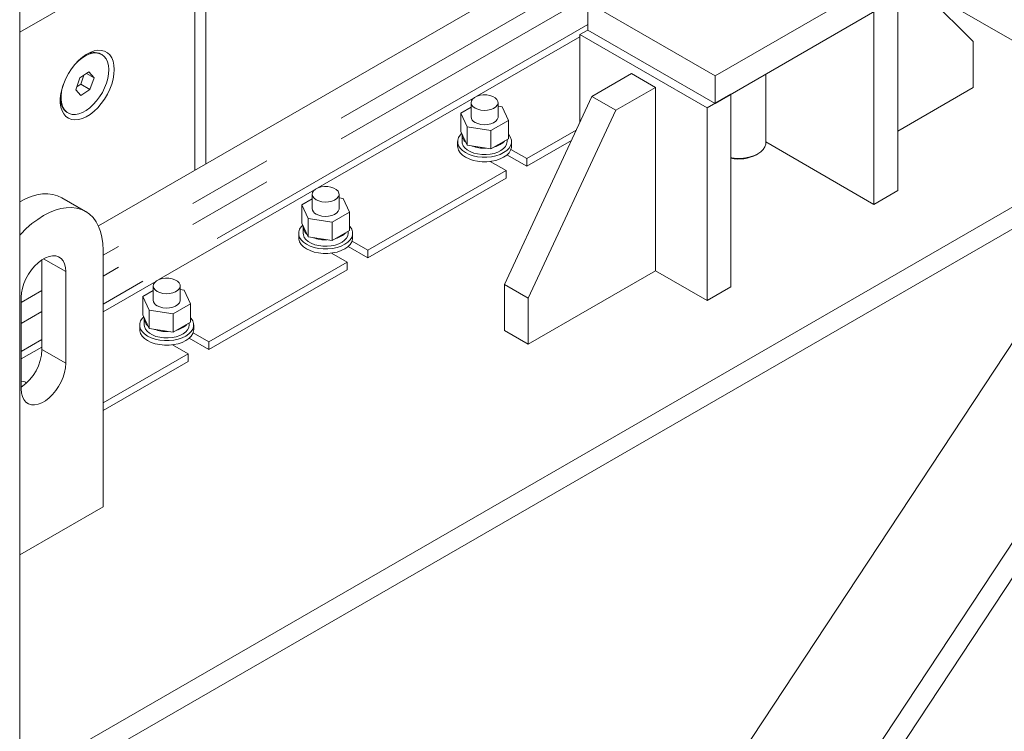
# Model space of a CAD drawing. Header units: millimetres. Extents: x 450 to 25135, y 150 to 17673.
# Tile 380 of 463: x 21978 to 22416, y 10249 to 10566. Entities that reach past the tile are written whole.
import ezdxf

# ---------------------------------------------------------------- set-up
doc = ezdxf.new("R2010")
doc.units = ezdxf.units.MM
doc.linetypes.add('SLD-Centrada-doble', pattern=[12.7, 6.35, -1.27, 1.27, -1.27, 1.27, -1.27])
doc.linetypes.add('SLD-Continua', pattern=[0])
doc.layers.add('COTAS', color=1, linetype='SLD-Continua')
doc.layers.add('OCULTA', color=8, linetype='SLD-Continua')
doc.styles.get("Standard").update_dxf_attribs({"font": 'ARIALN.TTF'})
doc.dimstyles.new('SLDDIMSTYLE0', dxfattribs={"dimtxt": 0.18, "dimasz": 105, "dimexe": 0, "dimexo": 0.0625, "dimgap": 0, "dimtad": 0, "dimtih": 1, "dimtoh": 1, "dimdec": 0, "dimrnd": 1e-09, "dimzin": 0, "dimdsep": 46, "dimtxsty": 'Standard', "dimsah": 1, "dimcen": 0.09, "dimadec": 0, "dimazin": 0, "dimtfac": 105, "dimtdec": 0, "dimtofl": 0, "dimtmove": 0, "dimatfit": 3, "dimfxl": 1, "dimfrac": 2, "dimtolj": 1, "dimtzin": 0, "dimarcsym": 0})

msp = doc.modelspace()

# ---------------------------------------------------------------- linework, layer by layer
at = {"layer": 'OCULTA', "linetype": 'SLD-Continua', "lineweight": 18, "ltscale": 30}
for p, q in [((21978.17, 9835.57), (21978.17, 10733.87)), ((22283.92, 10630.21), (22013.19, 10473.96)), ((22061.02, 10607.98), (22061.02, 10501.56)), ((22056.07, 10605.12), (21978.17, 10560.16)), ((22056.07, 10498.71), (22056.07, 10605.12)), ((22363.54, 10594.83), (22402.43, 10556.03)), ((22287.53, 10540.77), (22365.31, 10585.66)), ((22484.11, 10519.49), (22377.23, 10581.17)), ((22377.23, 10581.17), (22484.11, 10519.49)), ((22368.85, 10575.45), (22368.85, 10489.7)), ((22230.96, 10573.41), (22287.53, 10540.77)), ((22230.96, 10561.16), (22230.96, 10573.41)), ((22287.53, 10528.52), (22365.31, 10573.41)), ((22358.24, 10569.33), (22358.24, 10483.58)), ((22230.96, 10561.16), (22227.43, 10559.12)), ((22227.43, 10520.16), (22227.43, 10559.12)), ((22227.43, 10559.12), (22283.99, 10526.48)), ((22230.96, 10561.16), (22287.53, 10528.52)), ((22402.43, 10556.03), (22402.43, 10535.61)), ((22014.66, 10550.28), (22014.31, 10550.48)), ((22004.89, 10539.88), (22003.09, 10534.61)), ((22008.96, 10542.56), (22004.89, 10539.88)), ((22005.34, 10537.06), (22006.71, 10541.08)), ((22007.92, 10541.87), (22011.24, 10539.96)), ((22011.24, 10539.96), (22008.96, 10542.56)), ((22009.45, 10534.69), (22011.24, 10539.96)), ((22250.41, 10541.77), (22232.73, 10531.57)), ((22261.01, 10535.65), (22250.41, 10541.77)), ((22287.53, 10528.52), (22287.53, 10540.77)), ((22310.14, 10510.94), (22310.14, 10541.56)), ((22003.52, 10535.86), (22005.34, 10537.06)), ((22005.34, 10537.06), (22009.45, 10534.69)), ((22261.01, 10535.65), (22243.34, 10525.45)), ((22261.01, 10453.99), (22261.01, 10535.65)), ((22402.43, 10535.61), (22368.85, 10516.22)), ((22003.09, 10534.61), (22005.37, 10532.01)), ((22005.37, 10532.01), (22009.45, 10534.69)), ((22232.73, 10531.57), (22193.84, 10447.88)), ((22243.34, 10525.45), (22232.73, 10531.57)), ((22294.6, 10532.6), (22283.99, 10526.48)), ((22294.6, 10532.6), (22294.6, 10446.85)), ((22075.4, 9899.51), (22489.24, 10527.21)), ((22179, 10526.8), (22174.4, 10524.15)), ((22179, 10528.89), (22179, 10522.51)), ((22191, 10522.51), (22191, 10528.89)), ((22192.76, 10526.99), (22191, 10527.26)), ((22195.6, 10520.87), (22192.76, 10526.99)), ((22283.99, 10526.48), (22283.99, 10440.73)), ((21999.31, 10524.5), (21999.67, 10524.29)), ((22174.4, 10524.15), (22177.24, 10518.03)), ((22174.4, 10524.15), (22174.4, 10515.98)), ((22243.34, 10525.45), (22204.44, 10441.76)), ((21978.17, 10227.49), (22484.11, 10519.49)), ((22177.24, 10518.03), (22187.84, 10516.4)), ((22177.24, 10518.03), (22177.24, 10509.87)), ((22187.84, 10516.4), (22195.6, 10520.87)), ((22195.6, 10520.87), (22195.6, 10512.71)), ((22174.4, 10515.98), (22177.24, 10509.87)), ((22175, 10514.34), (22175, 10511.49)), ((22187.84, 10516.4), (22187.84, 10508.23)), ((22225.81, 10516.67), (22203.74, 10503.94)), ((22173, 10511.49), (22173, 10509.44)), ((22177.24, 10509.87), (22187.84, 10508.23)), ((22187.84, 10508.23), (22195.6, 10512.71)), ((22195, 10511.49), (22195, 10512.36)), ((22197, 10509.44), (22197, 10511.49)), ((22223.63, 10511.99), (22203.74, 10500.51)), ((22358.24, 10483.58), (22310.14, 10511.34)), ((22194.96, 10505.58), (22203.74, 10500.51)), ((22196.73, 10507.98), (22203.74, 10503.94)), ((22305.92, 10505.63), (22306.63, 10506.04)), ((21978.17, 10217.69), (22473.76, 10503.72)), ((21978.17, 10217.69), (22473.76, 10503.72)), ((22194.55, 10498.63), (22187.54, 10502.68)), ((22187.67, 10502.6), (22188.28, 10502.78)), ((22203.74, 10503.94), (22203.74, 10500.51)), ((22194.55, 10498.63), (22133.03, 10463.13)), ((22194.55, 10498.63), (22194.55, 10495.21)), ((22194.55, 10495.21), (22133.03, 10459.7)), ((22108.29, 10488.08), (22108.29, 10481.7)), ((22120.29, 10481.7), (22120.29, 10488.08)), ((22358.24, 10483.58), (22368.85, 10489.7)), ((22007.52, 10480.41), (21996.92, 10486.53)), ((22108.29, 10485.99), (22103.69, 10483.34)), ((22103.69, 10483.34), (22106.53, 10477.22)), ((22103.69, 10483.34), (22103.69, 10475.17)), ((22122.05, 10486.18), (22120.29, 10486.45)), ((22124.88, 10480.06), (22122.05, 10486.18)), ((22117.13, 10475.59), (22124.88, 10480.06)), ((22117.82, 9875.03), (22517.96, 10481.92)), ((22124.88, 10480.06), (22124.88, 10471.9)), ((22103.69, 10475.17), (22106.53, 10469.06)), ((22106.53, 10477.22), (22117.13, 10475.59)), ((22106.53, 10477.22), (22106.53, 10469.06)), ((22117.13, 10475.59), (22117.13, 10467.42)), ((22126.23, 9871.98), (22524.65, 10476.28)), ((22102.29, 10470.68), (22102.29, 10468.63)), ((22104.29, 10473.53), (22104.29, 10470.68)), ((22117.13, 10467.42), (22124.88, 10471.9)), ((22124.29, 10470.68), (22124.29, 10471.55)), ((22126.29, 10468.63), (22126.29, 10470.68)), ((22106.53, 10469.06), (22117.13, 10467.42)), ((22126.02, 10467.17), (22133.03, 10463.13)), ((22015.29, 10348.9), (22015.29, 10463.23)), ((22123.83, 10457.82), (22116.83, 10461.87)), ((22116.95, 10461.79), (22117.56, 10461.97)), ((22124.25, 10464.77), (22133.03, 10459.7)), ((22133.03, 10463.13), (22133.03, 10459.7)), ((21988.07, 10418.93), (21988.07, 10458.92)), ((22123.83, 10457.82), (22062.32, 10422.31)), ((22123.83, 10457.82), (22123.83, 10454.4)), ((21998.68, 10412.81), (21998.68, 10453.64)), ((22123.83, 10454.4), (22062.32, 10418.89)), ((22204.44, 10421.34), (22261.01, 10453.99)), ((22283.99, 10440.73), (22261.01, 10453.99)), ((22204.44, 10441.76), (22193.84, 10447.88)), ((22193.84, 10447.88), (22193.84, 10427.46)), ((22037.58, 10445.18), (22032.98, 10442.53)), ((22037.58, 10447.27), (22037.58, 10440.89)), ((22049.58, 10440.89), (22049.58, 10447.27)), ((22051.33, 10445.37), (22049.58, 10445.64)), ((22054.17, 10439.25), (22051.33, 10445.37)), ((22294.6, 10446.85), (22283.99, 10440.73)), ((21978.88, 10442.21), (21978.88, 10401.38)), ((22032.98, 10442.53), (22035.82, 10436.41)), ((22032.98, 10442.53), (22032.98, 10434.36)), ((22046.42, 10434.78), (22054.17, 10439.25)), ((22054.17, 10439.25), (22054.17, 10431.09)), ((22204.44, 10441.76), (22204.44, 10421.34)), ((22035.82, 10436.41), (22046.42, 10434.78)), ((22035.82, 10436.41), (22035.82, 10428.25)), ((22046.42, 10434.78), (22046.42, 10426.61)), ((22032.98, 10434.36), (22035.82, 10428.25)), ((22033.58, 10432.72), (22033.58, 10429.87)), ((22046.42, 10426.61), (22054.17, 10431.09)), ((22053.58, 10429.87), (22053.58, 10430.74)), ((22031.58, 10429.87), (22031.58, 10427.82)), ((22035.82, 10428.25), (22046.42, 10426.61)), ((22055.31, 10426.36), (22062.32, 10422.31)), ((22055.58, 10427.82), (22055.58, 10429.87)), ((22204.44, 10421.34), (22193.84, 10427.46)), ((22053.54, 10423.96), (22062.32, 10418.89)), ((22062.32, 10422.31), (22062.32, 10418.89)), ((22053.12, 10417.01), (22015.29, 10395.18)), ((22053.12, 10417.01), (22046.11, 10421.05)), ((22046.24, 10420.98), (22046.85, 10421.16)), ((22053.12, 10417.01), (22053.12, 10413.59)), ((22053.12, 10413.59), (22015.29, 10391.75)), ((21980.62, 10404.56), (21978.88, 10404.83)), ((21980.95, 10403.85), (21980.62, 10404.56)), ((21978.17, 10327.48), (22015.29, 10348.9))]:
    msp.add_line(p, q, dxfattribs=at)
at = {"layer": 'OCULTA', "linetype": 'SLD-Centrada-doble', "lineweight": 18, "ltscale": 30}
for p, q in [((22286.14, 10617.21), (22015.29, 10460.89)), ((22286.14, 10607.91), (22015.29, 10451.6)), ((22230.96, 10563.63), (22015.29, 10439.15)), ((22227.43, 10558.2), (22181.52, 10531.71)), ((22180.11, 10530.89), (22110.81, 10490.9)), ((22109.4, 10490.08), (22040.1, 10450.09)), ((21998.68, 10453.64), (21988.77, 10459.36)), ((22038.69, 10449.27), (22015.29, 10435.77)), ((21988.07, 10445.18), (21978.88, 10439.87)), ((21988.07, 10435.89), (21978.88, 10430.58)), ((21988.07, 10423.44), (21978.88, 10418.14)), ((21988.07, 10420.06), (21978.88, 10414.75)), ((21998.68, 10412.81), (21988.07, 10418.93))]:
    msp.add_line(p, q, dxfattribs=at)
at = {"layer": 'OCULTA', "linetype": 'SLD-Continua', "lineweight": 18, "ltscale": 30, "flags": 128}
for points in [[(22020.24, 10543.61), (22020.11, 10545.56), (22019.73, 10547.31), (22019.1, 10548.85), (22018.25, 10550.12), (22017.17, 10551.1), (22015.91, 10551.78), (22014.48, 10552.13), (22012.92, 10552.16), (22011.26, 10551.86), (22009.54, 10551.23), (22007.78, 10550.29), (22006.04, 10549.06), (22004.34, 10547.57), (22002.73, 10545.85), (22001.23, 10543.93), (21999.88, 10541.85), (21998.71, 10539.67), (21997.74, 10537.42), (21997, 10535.15), (21996.49, 10532.92), (21996.24, 10530.77), (21996.24, 10528.74), (21996.49, 10526.89), (21997, 10525.24), (21997.74, 10523.83), (21998.71, 10522.7), (21999.88, 10521.87), (22001.23, 10521.35), (22002.73, 10521.16), (22004.34, 10521.3), (22006.04, 10521.77), (22007.78, 10522.55), (22009.54, 10523.64), (22011.26, 10525), (22012.92, 10526.61), (22014.48, 10528.44), (22015.91, 10530.44), (22017.17, 10532.58), (22018.25, 10534.8), (22019.1, 10537.06), (22019.73, 10539.32), (22020.11, 10541.52), (22020.24, 10543.61)], [(22002.78, 10545.91), (22004.17, 10547.31), (22005.76, 10548.62), (22007.38, 10549.66), (22009, 10550.41), (22010.57, 10550.85), (22012.07, 10550.98), (22013.45, 10550.78), (22014.68, 10550.27), (22015.73, 10549.45), (22016.59, 10548.35), (22017.22, 10546.99), (22017.62, 10545.4), (22017.77, 10543.62), (22017.67, 10541.69), (22017.33, 10539.66), (22016.75, 10537.58), (22015.95, 10535.48), (22014.94, 10533.43), (22013.74, 10531.47), (22012.4, 10529.65), (22010.93, 10528), (22009.37, 10526.57), (22007.76, 10525.4), (22006.14, 10524.5), (22004.54, 10523.9), (22003, 10523.62), (22001.56, 10523.65), (22000.25, 10524.01), (21999.1, 10524.67), (21998.15, 10525.63), (21997.4, 10526.87), (21996.88, 10528.35), (21996.61, 10530.04), (21996.58, 10531.9), (21996.8, 10533.88), (21997.26, 10535.94), (21997.51, 10536.77)], [(22180.76, 10526.44), (22181.95, 10525.91), (22183.33, 10525.56), (22184.81, 10525.43), (22186.31, 10525.51), (22187.72, 10525.8), (22188.97, 10526.29), (22189.96, 10526.94), (22190.64, 10527.72), (22190.97, 10528.56), (22190.93, 10529.43), (22190.51, 10530.26), (22189.74, 10531.01), (22188.68, 10531.62), (22187.38, 10532.07), (22185.94, 10532.31), (22184.43, 10532.34), (22182.97, 10532.15), (22181.63, 10531.75), (22180.5, 10531.18), (22179.65, 10530.46), (22179.14, 10529.64), (22179, 10528.78), (22179.24, 10527.92), (22179.83, 10527.13), (22180.76, 10526.44)], [(22180.76, 10520.06), (22181.95, 10519.53), (22183.33, 10519.19), (22184.81, 10519.05), (22186.31, 10519.13), (22187.72, 10519.43), (22188.97, 10519.91), (22189.96, 10520.56), (22190.64, 10521.34), (22190.97, 10522.19), (22191, 10522.51)], [(22174.8, 10515.13), (22174.12, 10514.41), (22173.41, 10513.28), (22173.05, 10512.09), (22173.05, 10510.88), (22173.41, 10509.69), (22174.12, 10508.56), (22175.17, 10507.51), (22176.51, 10506.59), (22178.12, 10505.81), (22179.93, 10505.21), (22181.89, 10504.8), (22183.95, 10504.59), (22186.05, 10504.59), (22188.11, 10504.8), (22190.07, 10505.21), (22191.88, 10505.81), (22193.48, 10506.59), (22194.83, 10507.51), (22195.88, 10508.56), (22196.59, 10509.69), (22196.95, 10510.88), (22196.95, 10512.09), (22196.59, 10513.28), (22195.88, 10514.41), (22195.6, 10514.74)], [(22173, 10509.44), (22173.05, 10508.84), (22173.41, 10507.65), (22174.12, 10506.52), (22175.17, 10505.47), (22176.51, 10504.55), (22178.12, 10503.77), (22179.93, 10503.17), (22181.89, 10502.76), (22183.95, 10502.55), (22186.05, 10502.55), (22188.11, 10502.76), (22190.07, 10503.17), (22191.88, 10503.77), (22193.48, 10504.55), (22194.83, 10505.47), (22195.88, 10506.52), (22196.59, 10507.65), (22196.95, 10508.84), (22197, 10509.44)], [(22175, 10511.49), (22175.08, 10510.76), (22175.49, 10509.7), (22176.24, 10508.71), (22177.29, 10507.81), (22178.63, 10507.04), (22180.18, 10506.43), (22181.91, 10506), (22183.75, 10505.76), (22185.63, 10505.73), (22187.49, 10505.9), (22189.26, 10506.27), (22190.88, 10506.82), (22192.29, 10507.54), (22193.45, 10508.4), (22194.3, 10509.37), (22194.82, 10510.41), (22195, 10511.49)], [(22294.6, 10504.32), (22295.03, 10504.25), (22297.09, 10504.04), (22299.18, 10504.04), (22301.24, 10504.25), (22303.21, 10504.66), (22305.02, 10505.26), (22306.62, 10506.04), (22307.97, 10506.97), (22309.01, 10508.01), (22309.73, 10509.15), (22310.09, 10510.33), (22310.14, 10510.94)], [(22110.05, 10485.63), (22111.23, 10485.1), (22112.61, 10484.75), (22114.1, 10484.62), (22115.6, 10484.7), (22117.01, 10484.99), (22118.26, 10485.48), (22119.25, 10486.13), (22119.93, 10486.9), (22120.26, 10487.75), (22120.21, 10488.62), (22119.8, 10489.45), (22119.03, 10490.2), (22117.97, 10490.81), (22116.67, 10491.26), (22115.23, 10491.5), (22113.72, 10491.53), (22112.26, 10491.34), (22110.92, 10490.94), (22109.79, 10490.37), (22108.94, 10489.65), (22108.43, 10488.83), (22108.29, 10487.97), (22108.53, 10487.11), (22109.12, 10486.32), (22110.05, 10485.63)], [(21996.92, 10486.53), (21994.99, 10487.43), (21992.9, 10488.02), (21990.67, 10488.27), (21988.32, 10488.2), (21985.87, 10487.8), (21983.34, 10487.07), (21980.77, 10486.03), (21978.17, 10484.67)], [(22015.29, 10463.23), (22015.17, 10466.16), (22014.78, 10468.91), (22014.15, 10471.46), (22013.28, 10473.79), (22012.16, 10475.86), (22010.82, 10477.67), (22009.27, 10479.19), (22007.53, 10480.4), (22005.6, 10481.31), (22003.51, 10481.89), (22001.28, 10482.15), (21998.92, 10482.08), (21996.47, 10481.68), (21993.95, 10480.95), (21991.38, 10479.91), (21988.78, 10478.55), (21986.18, 10476.9), (21983.6, 10474.98), (21981.08, 10472.79), (21978.63, 10470.36), (21978.17, 10469.87)], [(22110.05, 10479.25), (22111.23, 10478.72), (22112.61, 10478.38), (22114.1, 10478.24), (22115.6, 10478.32), (22117.01, 10478.62), (22118.26, 10479.1), (22119.25, 10479.75), (22119.93, 10480.53), (22120.26, 10481.37), (22120.29, 10481.7)], [(22104.09, 10474.32), (22103.41, 10473.6), (22102.7, 10472.47), (22102.33, 10471.28), (22102.33, 10470.07), (22102.7, 10468.88), (22103.41, 10467.75), (22104.46, 10466.7), (22105.8, 10465.78), (22107.41, 10465), (22109.22, 10464.4), (22111.18, 10463.99), (22113.24, 10463.78), (22115.33, 10463.78), (22117.39, 10463.99), (22119.36, 10464.4), (22121.17, 10465), (22122.77, 10465.78), (22124.12, 10466.7), (22125.16, 10467.75), (22125.88, 10468.88), (22126.24, 10470.07), (22126.24, 10471.28), (22125.88, 10472.47), (22125.16, 10473.6), (22124.88, 10473.93)], [(22104.29, 10470.68), (22104.37, 10469.95), (22104.78, 10468.89), (22105.53, 10467.9), (22106.58, 10467), (22107.91, 10466.23), (22109.47, 10465.62), (22111.2, 10465.19), (22113.04, 10464.95), (22114.92, 10464.92), (22116.78, 10465.09), (22118.55, 10465.46), (22120.17, 10466.01), (22121.58, 10466.73), (22122.74, 10467.59), (22123.59, 10468.56), (22124.11, 10469.6), (22124.29, 10470.68)], [(22102.29, 10468.63), (22102.33, 10468.03), (22102.7, 10466.84), (22103.41, 10465.71), (22104.46, 10464.66), (22105.8, 10463.74), (22107.41, 10462.96), (22109.22, 10462.36), (22111.18, 10461.94), (22113.24, 10461.74), (22115.33, 10461.74), (22117.39, 10461.94), (22119.36, 10462.36), (22121.17, 10462.96), (22122.77, 10463.74), (22124.12, 10464.66), (22125.16, 10465.71), (22125.88, 10466.84), (22126.24, 10468.03), (22126.29, 10468.63)], [(21998.68, 10453.64), (21998.54, 10455.45), (21998.14, 10457.04), (21997.48, 10458.39), (21996.59, 10459.46), (21995.48, 10460.21), (21994.19, 10460.62), (21992.75, 10460.69), (21991.21, 10460.41), (21989.59, 10459.79), (21987.96, 10458.85), (21986.35, 10457.61), (21984.8, 10456.1), (21983.36, 10454.37), (21982.07, 10452.47), (21980.97, 10450.44), (21980.07, 10448.35), (21979.41, 10446.24), (21979.01, 10444.17), (21978.88, 10442.21)], [(22039.34, 10444.82), (22040.52, 10444.29), (22041.9, 10443.94), (22043.39, 10443.81), (22044.89, 10443.89), (22046.3, 10444.18), (22047.55, 10444.67), (22048.54, 10445.32), (22049.22, 10446.09), (22049.55, 10446.94), (22049.5, 10447.81), (22049.08, 10448.64), (22048.32, 10449.39), (22047.26, 10450), (22045.96, 10450.45), (22044.52, 10450.69), (22043.01, 10450.72), (22041.55, 10450.53), (22040.21, 10450.13), (22039.08, 10449.56), (22038.23, 10448.84), (22037.72, 10448.02), (22037.58, 10447.16), (22037.82, 10446.3), (22038.41, 10445.5), (22039.34, 10444.82)], [(22039.34, 10438.44), (22040.52, 10437.91), (22041.9, 10437.57), (22043.39, 10437.43), (22044.89, 10437.51), (22046.3, 10437.8), (22047.55, 10438.29), (22048.54, 10438.94), (22049.22, 10439.72), (22049.55, 10440.56), (22049.58, 10440.89)], [(22033.38, 10433.51), (22032.7, 10432.79), (22031.99, 10431.66), (22031.62, 10430.47), (22031.62, 10429.26), (22031.99, 10428.07), (22032.7, 10426.94), (22033.75, 10425.89), (22035.09, 10424.97), (22036.7, 10424.19), (22038.51, 10423.59), (22040.47, 10423.18), (22042.53, 10422.97), (22044.62, 10422.97), (22046.68, 10423.18), (22048.65, 10423.59), (22050.46, 10424.19), (22052.06, 10424.97), (22053.41, 10425.89), (22054.45, 10426.94), (22055.17, 10428.07), (22055.53, 10429.26), (22055.53, 10430.47), (22055.17, 10431.66), (22054.45, 10432.79), (22054.17, 10433.12)], [(22031.58, 10427.82), (22031.62, 10427.22), (22031.99, 10426.03), (22032.7, 10424.9), (22033.75, 10423.85), (22035.09, 10422.93), (22036.7, 10422.15), (22038.51, 10421.55), (22040.47, 10421.13), (22042.53, 10420.92), (22044.62, 10420.92), (22046.68, 10421.13), (22048.65, 10421.55), (22050.46, 10422.15), (22052.06, 10422.93), (22053.41, 10423.85), (22054.45, 10424.9), (22055.17, 10426.03), (22055.53, 10427.22), (22055.58, 10427.82)], [(22033.58, 10429.87), (22033.66, 10429.14), (22034.07, 10428.08), (22034.81, 10427.09), (22035.87, 10426.19), (22037.2, 10425.42), (22038.76, 10424.81), (22040.49, 10424.38), (22042.33, 10424.14), (22044.21, 10424.11), (22046.07, 10424.28), (22047.84, 10424.64), (22049.46, 10425.2), (22050.87, 10425.92), (22052.03, 10426.78), (22052.88, 10427.75), (22053.4, 10428.79), (22053.58, 10429.87)], [(21978.88, 10401.38), (21979.01, 10399.58), (21979.41, 10397.98), (21980.07, 10396.63), (21980.97, 10395.57), (21982.07, 10394.82), (21983.36, 10394.4), (21984.8, 10394.33), (21986.35, 10394.61), (21987.96, 10395.23), (21989.59, 10396.17), (21991.21, 10397.42), (21992.75, 10398.92), (21994.19, 10400.65), (21995.48, 10402.55), (21996.59, 10404.58), (21997.48, 10406.68), (21998.14, 10408.79), (21998.54, 10410.85), (21998.68, 10412.81)]]:
    msp.add_lwpolyline(points, dxfattribs=at)
at = {"layer": 'OCULTA', "linetype": 'SLD-Continua', "lineweight": 18, "ltscale": 900}
for centre, radius, start, end in [((22011.25, 10543.98), 7.18, 64.7649, 121.5459), ((22003.55, 10530.47), 7.33, 179.0691, 234.6554), ((22181.88, 10522.72), 2.89, 184.2098, 247.1238), ((22179.27, 10514.53), 4.26, 178.1084, 231.6994), ((22184.89, 10524.27), 15.7, 250.0027, 272.4155), ((22187.31, 10518.1), 9.17, 283.8487, 316.1337), ((22298.09, 10520.96), 17.21, 258.2943, 297.0536), ((22111.17, 10481.91), 2.89, 184.2098, 247.1238), ((22108.56, 10473.72), 4.26, 178.1084, 231.6994), ((22116.6, 10477.29), 9.17, 283.8487, 316.1337), ((22114.18, 10483.46), 15.7, 250.0027, 272.4155), ((22040.46, 10441.1), 2.89, 184.2098, 247.1238), ((22037.85, 10432.91), 4.26, 178.1084, 231.6994), ((22045.89, 10436.48), 9.17, 283.8487, 316.1337), ((22043.47, 10442.65), 15.7, 250.0027, 272.4155), ((21966.61, 10419.86), 21.48, 304.7988, 357.5322)]:
    msp.add_arc(centre, radius, start, end, dxfattribs=at)

# ---------------------------------------------------------------- leaders
at = {"layer": 'COTAS', "ltscale": 30}
msp.add_leader([(22741.69, 10965.57), (22342.85, 8276.25)], dimstyle='SLDDIMSTYLE0', dxfattribs=at)

doc.saveas('drawing.dxf')
